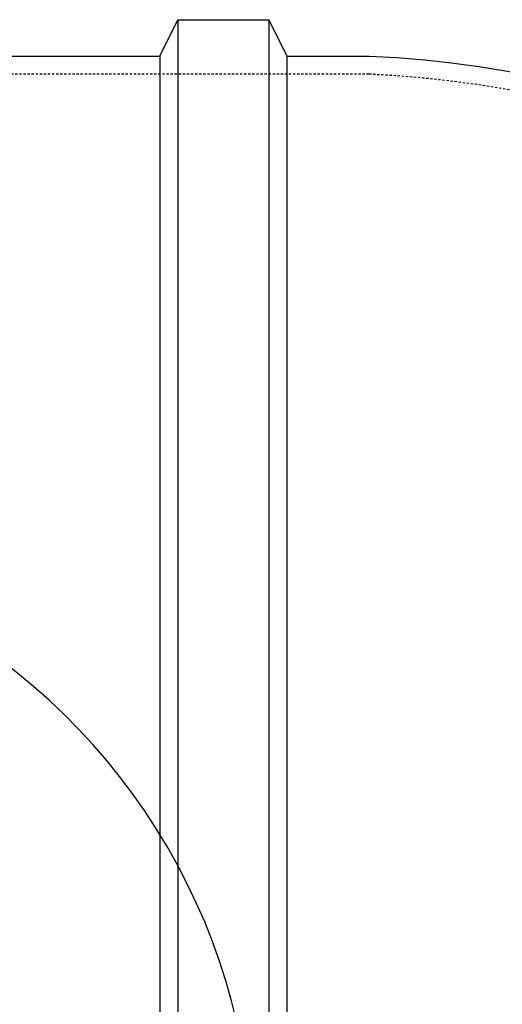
# Model space of a CAD drawing. Extents: x -169 to 7270, y -140 to 2984.
# Tile 515 of 656: x 1889 to 1916, y 1488 to 1542. Entities that reach past the tile are written whole.
import ezdxf

# ---------------------------------------------------------------- set-up
doc = ezdxf.new("R2010")
doc.units = 0
doc.header["$MEASUREMENT"] = 0
doc.linetypes.add('HIDDEN3', pattern=[0.1875, 0.125, -0.0625])
for name, color, linetype in [('TANK-MANHOLE-COVER-40', 2, 'CONTINUOUS'), ('TANK-SLOPE', 3, 'CONTINUOUS'), ('TANK-UST', 5, 'CONTINUOUS'), ('TANK-UST-RIB', 7, 'CONTINUOUS')]:
    doc.layers.add(name, color=color, linetype=linetype)

msp = doc.modelspace()

# ---------------------------------------------------------------- linework, layer by layer
at = {"layer": 'TANK-MANHOLE-COVER-40', "color": 4, "linetype": 'Continuous'}
msp.add_circle((1867.5002, 1479.01839), 22.63902, dxfattribs=at)
at = {"layer": 'TANK-MANHOLE-COVER-40', "color": 1, "linetype": 'Continuous'}
msp.add_circle((1867.5002, 1479.01839), 22.44094, dxfattribs=at)
at = {"layer": 'TANK-SLOPE'}
msp.add_lwpolyline([(1866.91525, 1513.65247), (1756.74966, 1499.01913, 0.99751231), (1756.74966, 1459.01766), (1866.91587, 1444.3843, 1.01702303)], format="xyb", close=True, dxfattribs=at)
at = {"layer": 'TANK-UST'}
msp.add_lwpolyline([(1832, 1542.01839), (1837, 1542.01839), (1838, 1540.01839), (1847.5, 1540.01839), (1848.5, 1542.01839), (1853.5, 1542.01839), (1854.5, 1540.01839), (1864, 1540.01839), (1865, 1542.01839), (1870, 1542.01839), (1871, 1540.01839), (1880.5, 1540.01839), (1881.5, 1542.01839), (1886.5, 1542.01839), (1887.5, 1540.01839), (1897, 1540.01839), (1898, 1542.01839), (1903, 1542.01839), (1904, 1540.01839), (1908.53602, 1540.01839, -0.95433087), (1908.53602, 1418.01839)], format="xyb", dxfattribs=at)
at = {"layer": 'TANK-UST', "color": 2, "linetype": 'HIDDEN3'}
msp.add_lwpolyline([(1484.75, 1539.01839), (1480.23745, 1539.01839, 0.9539575), (1480.23745, 1419.01839), (1484.75, 1419.01839), (1580.0002, 1419.01839), (1679.01955, 1419.01839), (1904.01955, 1419.01839), (1908.51275, 1419.01839, 0.9539575), (1908.51275, 1539.01839), (1904.01955, 1539.01839), (1679.01955, 1539.01839), (1580.0002, 1539.01839)], format="xyb", close=True, dxfattribs=at)
at = {"layer": 'TANK-UST-RIB'}
for p, q in [((1898.0002, 1542.01839), (1898.0002, 1416.01839)), ((1903.0002, 1542.01839), (1903.0002, 1416.01839)), ((1897.0002, 1540.01839), (1897.0002, 1418.01839)), ((1904.0002, 1540.01839), (1904.0002, 1418.01839))]:
    msp.add_line(p, q, dxfattribs=at)

doc.saveas('drawing.dxf')
